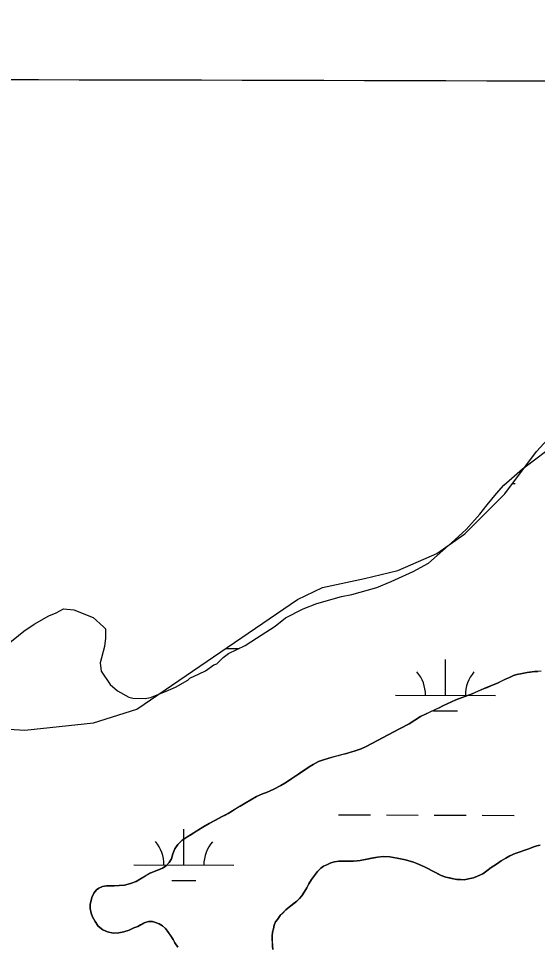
# Model space of a CAD drawing. Extents: x 3161665 to 3199565, y 885729 to 911164.
# Drawn here: x 3186953 to 3187473, y 902391 to 903321 of the extents above; entities that cross this region are included whole.
import ezdxf

# ---------------------------------------------------------------- set-up
doc = ezdxf.new("R2010")
doc.units = 0
for name, color, linetype in [('V-GRID-MAJR', 7, 'Continuous'), ('V-SITE-VEGE', 7, 'Continuous'), ('V-TOPO-SHOR', 7, 'Continuous'), ('V-WETL-SWMP', 7, 'Continuous')]:
    doc.layers.add(name, color=color, linetype=linetype)

msp = doc.modelspace()

# ---------------------------------------------------------------- linework, layer by layer
at = {"layer": 'V-GRID-MAJR'}
msp.add_spline([(3165916.244, 903320.984), (3171139.73, 903304.649), (3176363.22, 903289.0750000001), (3181586.7120000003, 903274.26), (3186810.2060000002, 903260.204), (3192033.702, 903246.909), (3197257.2, 903234.373), (3197257.201, 903234.373)], degree=3, dxfattribs=at)
at = {"layer": 'V-SITE-VEGE'}
for points in [[(3186941.085000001, 902692.5789999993), (3186958.802000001, 902706.9289999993), (3186969.210000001, 902714.0949999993), (3186983.771000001, 902722.2559999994), (3186991.044000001, 902725.3039999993), (3186998.322000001, 902729.3869999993), (3187008.667000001, 902728.2669999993), (3187028.276000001, 902720.8619999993), (3187038.5530000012, 902711.4629999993), (3187040.6070000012, 902709.3739999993), (3187040.533000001, 902700.0599999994), (3187039.432000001, 902691.7839999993), (3187035.157000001, 902675.2549999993), (3187036.1240000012, 902666.9639999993), (3187045.334000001, 902653.4309999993), (3187052.529000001, 902647.1619999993), (3187063.866000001, 902640.8579999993), (3187067.9990000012, 902639.7909999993), (3187080.422000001, 902639.6889999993), (3187085.608000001, 902640.6839999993), (3187099.106000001, 902645.7509999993), (3187110.534000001, 902650.8359999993), (3187123.017000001, 902657.9819999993), (3187125.104000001, 902660.0359999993), (3187134.455000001, 902664.1009999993), (3187140.691000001, 902667.1549999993), (3187149.022000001, 902673.3029999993), (3187152.135000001, 902674.3149999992), (3187158.398000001, 902680.4729999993), (3187163.608000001, 902684.5729999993), (3187180.238000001, 902692.7199999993), (3187191.682000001, 902699.8759999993), (3187210.417000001, 902712.1469999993), (3187220.835000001, 902720.3449999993), (3187238.510000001, 902729.5199999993), (3187252.010000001, 902734.5869999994), (3187276.914000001, 902741.6339999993), (3187287.283000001, 902743.6209999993), (3187312.186000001, 902750.6659999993), (3187326.731000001, 902756.7629999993), (3187348.5530000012, 902766.9389999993), (3187364.146000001, 902775.0949999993), (3187387.0900000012, 902795.6159999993), (3187401.690000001, 902808.9559999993), (3187415.272000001, 902824.3779999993), (3187422.594000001, 902833.6349999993), (3187432.005000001, 902844.9479999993), (3187439.318000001, 902853.1709999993), (3187458.086000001, 902869.5829999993), (3187494.542000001, 902897.2429999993)], [(3187476.923000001, 902666.7589999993), (3187470.179000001, 902666.4689999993), (3187462.745000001, 902665.6169999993), (3187459.427000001, 902665.0719999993), (3187452.446000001, 902663.6419999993), (3187449.238000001, 902662.6409999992), (3187445.110000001, 902660.7299999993), (3187441.900000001, 902659.3869999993), (3187432.953000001, 902655.0019999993), (3187428.824000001, 902653.0929999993), (3187419.882000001, 902649.5089999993), (3187407.615000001, 902644.3519999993), (3187391.339000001, 902638.1979999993), (3187378.378000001, 902632.2469999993), (3187374.593000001, 902630.3359999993), (3187356.011000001, 902621.4579999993), (3187344.641000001, 902614.1239999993), (3187335.116000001, 902609.0569999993), (3187301.496000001, 902591.5039999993), (3187296.449000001, 902589.1439999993), (3187289.572000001, 902586.6869999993), (3187281.900000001, 902584.4629999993), (3187264.153000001, 902579.8079999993), (3187257.851000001, 902577.8029999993), (3187253.839000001, 902576.2359999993), (3187248.561000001, 902573.4219999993), (3187244.541000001, 902570.9399999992), (3187224.667000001, 902557.6169999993), (3187220.073000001, 902554.6829999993), (3187216.170000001, 902552.4299999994), (3187209.055000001, 902548.7169999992), (3187201.7150000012, 902545.3479999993), (3187197.820000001, 902543.8939999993), (3187191.741000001, 902541.2009999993), (3187180.262000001, 902534.7799999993), (3187175.323000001, 902531.5049999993), (3187163.383000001, 902524.4029999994), (3187157.530000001, 902521.1359999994), (3187144.449000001, 902514.2739999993), (3187138.135000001, 902510.6669999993), (3187117.348000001, 902497.5799999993), (3187112.971000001, 902493.2709999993)], [(3187112.971000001, 902493.2709999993), (3187109.963000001, 902488.7289999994), (3187108.095000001, 902483.7149999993), (3187106.569000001, 902478.8149999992), (3187104.370000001, 902475.1749999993), (3187101.259000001, 902471.8859999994), (3187097.583000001, 902469.4039999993), (3187085.315000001, 902464.4739999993), (3187071.081000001, 902456.2479999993), (3187065.464000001, 902454.0069999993), (3187059.625000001, 902452.5689999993), (3187054.251000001, 902452.0409999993), (3187049.106000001, 902451.8549999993), (3187045.907000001, 902451.8789999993), (3187041.566000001, 902451.6869999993), (3187037.562000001, 902451.0329999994), (3187033.8940000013, 902449.4649999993), (3187031.363000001, 902447.6559999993), (3187028.710000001, 902444.5919999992), (3187026.7320000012, 902440.1519999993), (3187026.021000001, 902437.1869999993), (3187025.302000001, 902433.3079999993), (3187025.272000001, 902429.1939999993), (3187026.034000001, 902424.5039999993), (3187027.375000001, 902420.7229999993), (3187030.308000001, 902415.8999999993), (3187033.353000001, 902411.4189999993), (3187037.783000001, 902407.7259999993), (3187042.452000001, 902405.6309999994), (3187048.2690000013, 902404.4429999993), (3187053.983000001, 902404.6259999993), (3187059.0190000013, 902405.6129999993), (3187064.288000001, 902407.3989999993), (3187068.992000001, 902409.5329999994), (3187072.773000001, 902411.1019999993), (3187079.316000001, 902414.7039999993), (3187083.441000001, 902416.1579999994), (3187087.441000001, 902416.1229999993), (3187090.632000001, 902415.1829999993), (3187094.275000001, 902413.6699999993), (3187097.572000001, 902411.5869999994), (3187100.521000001, 902408.9349999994), (3187102.672000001, 902406.4029999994), (3187108.203000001, 902397.9019999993), (3187110.118000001, 902394.6889999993), (3187113.0530000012, 902390.2099999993)], [(3187210.839000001, 902415.5869999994), (3187212.801000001, 902418.0829999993), (3187215.461000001, 902422.0619999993), (3187221.104000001, 902427.7289999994), (3187226.052000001, 902431.8029999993), (3187232.146000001, 902436.5519999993), (3187234.794000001, 902439.1589999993), (3187237.2150000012, 902441.8829999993), (3187239.529000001, 902445.4059999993), (3187242.194000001, 902449.7269999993), (3187244.166000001, 902453.7099999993), (3187246.718000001, 902458.2589999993), (3187252.837000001, 902466.2069999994), (3187256.180000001, 902469.6089999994), (3187258.822000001, 902471.5299999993), (3187262.033000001, 902472.9899999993), (3187266.160000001, 902474.6709999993), (3187269.7150000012, 902475.7859999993), (3187274.2860000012, 902476.4329999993), (3187288.915000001, 902476.5409999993), (3187292.573000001, 902476.7439999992), (3187295.659000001, 902477.0609999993), (3187312.827000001, 902480.5799999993), (3187318.543000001, 902481.1039999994), (3187325.169000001, 902480.7089999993), (3187332.472000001, 902479.6189999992), (3187337.604000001, 902478.4359999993), (3187340.914000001, 902477.9519999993), (3187349.122000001, 902475.4869999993), (3187352.311000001, 902474.2039999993), (3187357.093000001, 902472.1089999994), (3187360.619000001, 902470.3669999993), (3187363.466000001, 902469.0869999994), (3187367.560000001, 902466.7679999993), (3187376.780000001, 902462.2379999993), (3187381.452000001, 902460.6019999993), (3187389.205000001, 902458.7089999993), (3187392.513000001, 902458.1109999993), (3187399.597000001, 902457.9409999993), (3187404.172000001, 902458.7029999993), (3187408.983000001, 902459.9219999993), (3187412.995000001, 902461.4879999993), (3187418.271000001, 902463.9599999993), (3187422.520000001, 902466.6679999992), (3187426.776000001, 902470.0609999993), (3187431.945000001, 902473.5589999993), (3187436.885000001, 902476.7239999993), (3187441.362000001, 902479.4289999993), (3187445.380000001, 902481.6819999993), (3187450.768000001, 902484.0369999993), (3187464.633000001, 902488.9519999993), (3187468.418000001, 902490.5229999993), (3187472.4280000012, 902491.9749999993), (3187475.748000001, 902492.6339999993)], [(3187208.2150000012, 902387.9549999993), (3187207.675000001, 902391.7319999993), (3187207.409000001, 902401.2179999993), (3187207.900000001, 902405.4409999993), (3187208.725000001, 902408.5189999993), (3187209.328000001, 902412.5129999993), (3187210.839000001, 902415.5869999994)]]:
    msp.add_lwpolyline(points, dxfattribs=at)
at = {"layer": 'V-TOPO-SHOR'}
for points in [[(3187391.339000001, 902638.1979999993), (3187407.615000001, 902644.3519999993), (3187411.054000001, 902645.8079999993), (3187419.882000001, 902649.5089999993), (3187422.748000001, 902650.6269999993), (3187425.613000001, 902651.7479999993), (3187428.824000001, 902653.0929999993), (3187432.953000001, 902655.0019999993), (3187437.426000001, 902657.2509999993), (3187441.900000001, 902659.3869999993), (3187445.110000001, 902660.7299999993), (3187449.238000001, 902662.6409999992), (3187452.446000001, 902663.6419999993), (3187456.110000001, 902664.4119999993), (3187459.427000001, 902665.0719999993), (3187462.745000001, 902665.6169999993), (3187465.833000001, 902665.9339999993), (3187470.179000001, 902666.4709999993), (3187473.495000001, 902666.5589999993)], [(3187059.625000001, 902452.5689999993), (3187065.464000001, 902454.0069999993), (3187071.081000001, 902456.2479999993), (3187075.671000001, 902458.8379999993), (3187080.723000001, 902461.8839999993), (3187085.315000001, 902464.4739999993), (3187089.212000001, 902466.0409999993), (3187092.880000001, 902467.4969999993), (3187097.583000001, 902469.4039999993), (3187101.259000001, 902471.8859999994), (3187104.370000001, 902475.1749999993), (3187106.569000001, 902478.8149999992), (3187108.095000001, 902483.7149999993), (3187109.963000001, 902488.7289999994), (3187112.971000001, 902493.2729999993), (3187117.348000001, 902497.5799999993), (3187122.976000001, 902501.1909999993), (3187127.109000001, 902503.6709999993), (3187131.934000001, 902506.8309999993), (3187138.135000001, 902510.6669999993), (3187144.449000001, 902514.2739999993), (3187150.761000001, 902517.6509999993), (3187157.530000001, 902521.1359999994), (3187160.284000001, 902522.7149999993), (3187163.383000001, 902524.4029999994), (3187167.862000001, 902527.1099999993), (3187170.846000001, 902528.7999999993), (3187175.323000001, 902531.5049999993), (3187180.262000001, 902534.7799999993), (3187191.741000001, 902541.2009999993), (3187197.820000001, 902543.8939999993), (3187201.7150000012, 902545.3479999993), (3187209.055000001, 902548.7169999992), (3187216.170000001, 902552.4299999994), (3187220.073000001, 902554.6829999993), (3187224.667000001, 902557.6169999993), (3187229.6070000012, 902560.8899999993), (3187232.824000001, 902563.1489999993), (3187237.764000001, 902566.4239999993), (3187241.784000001, 902569.1329999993), (3187244.541000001, 902570.9399999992), (3187248.561000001, 902573.4219999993), (3187253.839000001, 902576.2359999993), (3187257.851000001, 902577.8029999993), (3187264.153000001, 902579.8079999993), (3187271.022000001, 902581.5809999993), (3187273.9990000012, 902582.3549999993), (3187278.579000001, 902583.5759999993), (3187281.900000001, 902584.4649999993), (3187284.878000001, 902585.3539999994), (3187289.572000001, 902586.6869999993), (3187292.437000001, 902587.6919999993), (3187296.449000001, 902589.1439999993), (3187301.496000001, 902591.5039999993), (3187335.116000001, 902609.0569999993), (3187344.641000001, 902614.1239999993), (3187356.011000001, 902621.4579999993), (3187371.267000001, 902628.7629999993), (3187374.593000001, 902630.3359999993), (3187378.380000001, 902632.2469999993), (3187391.339000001, 902638.1979999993)], [(3187475.748000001, 902492.6339999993), (3187472.4280000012, 902491.9749999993), (3187468.418000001, 902490.5229999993), (3187464.633000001, 902488.9519999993), (3187450.768000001, 902484.0369999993), (3187445.380000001, 902481.6819999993), (3187441.362000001, 902479.4289999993), (3187436.885000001, 902476.7209999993), (3187431.945000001, 902473.5609999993), (3187426.776000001, 902470.0609999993), (3187422.520000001, 902466.6679999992), (3187418.271000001, 902463.9599999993), (3187412.995000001, 902461.4879999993), (3187408.983000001, 902459.9219999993), (3187404.174000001, 902458.7029999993), (3187399.597000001, 902457.9409999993), (3187396.171000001, 902457.9679999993), (3187392.515000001, 902458.1109999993), (3187389.205000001, 902458.7089999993), (3187384.8740000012, 902459.7719999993), (3187381.452000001, 902460.6019999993), (3187376.780000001, 902462.2379999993), (3187372.455000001, 902464.3289999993), (3187367.560000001, 902466.7679999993), (3187363.466000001, 902469.0869999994), (3187360.619000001, 902470.3669999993), (3187357.093000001, 902472.1089999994), (3187352.311000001, 902474.2039999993), (3187349.122000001, 902475.4869999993), (3187340.914000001, 902477.9519999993), (3187337.604000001, 902478.4359999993), (3187332.472000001, 902479.6189999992), (3187325.169000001, 902480.7089999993), (3187318.543000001, 902481.1039999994), (3187312.827000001, 902480.5799999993), (3187306.761000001, 902479.3719999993), (3187300.580000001, 902478.0489999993), (3187295.659000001, 902477.0609999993), (3187292.573000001, 902476.7439999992), (3187288.915000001, 902476.5429999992), (3187284.571000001, 902476.4649999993), (3187279.543000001, 902476.5039999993), (3187274.2860000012, 902476.4329999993), (3187269.713000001, 902475.7859999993), (3187266.160000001, 902474.6709999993), (3187262.033000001, 902472.9899999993), (3187258.822000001, 902471.5299999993), (3187256.180000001, 902469.6089999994), (3187252.837000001, 902466.2069999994), (3187250.529000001, 902463.2559999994), (3187246.718000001, 902458.2589999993), (3187244.166000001, 902453.7099999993), (3187242.194000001, 902449.7269999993), (3187239.529000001, 902445.4059999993), (3187237.2150000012, 902441.8829999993), (3187234.794000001, 902439.1589999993), (3187232.146000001, 902436.5519999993), (3187228.581000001, 902433.7259999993), (3187226.052000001, 902431.8029999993), (3187223.520000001, 902429.7669999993), (3187221.106000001, 902427.7289999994), (3187217.649000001, 902424.2149999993), (3187215.461000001, 902422.0619999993), (3187212.801000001, 902418.0829999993), (3187210.839000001, 902415.5869999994), (3187209.328000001, 902412.5129999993), (3187208.725000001, 902408.5189999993), (3187207.900000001, 902405.4409999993)], [(3187113.0530000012, 902390.2099999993), (3187110.118000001, 902394.6889999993), (3187108.203000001, 902397.9019999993), (3187105.156000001, 902402.6129999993), (3187102.672000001, 902406.4029999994), (3187100.521000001, 902408.9349999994), (3187097.572000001, 902411.5869999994), (3187094.275000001, 902413.6699999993), (3187090.632000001, 902415.1829999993), (3187087.441000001, 902416.1229999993), (3187083.441000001, 902416.1579999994), (3187079.316000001, 902414.7039999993), (3187075.530000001, 902412.6779999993), (3187072.773000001, 902411.1019999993), (3187068.990000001, 902409.5329999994), (3187064.288000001, 902407.3989999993), (3187059.0190000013, 902405.6129999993), (3187053.983000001, 902404.6259999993), (3187048.2690000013, 902404.4429999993), (3187042.450000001, 902405.6309999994), (3187037.783000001, 902407.7259999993), (3187033.355000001, 902411.4189999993), (3187030.308000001, 902415.8999999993), (3187027.375000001, 902420.7229999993), (3187026.034000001, 902424.5039999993), (3187025.272000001, 902429.1939999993), (3187025.305000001, 902433.3079999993), (3187026.021000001, 902437.1869999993), (3187026.7320000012, 902440.1519999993), (3187028.710000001, 902444.5919999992), (3187031.363000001, 902447.6559999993), (3187033.892000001, 902449.4649999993), (3187037.560000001, 902451.0329999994), (3187041.566000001, 902451.6869999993), (3187045.907000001, 902451.8789999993), (3187049.106000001, 902451.8549999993), (3187054.251000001, 902452.0409999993), (3187059.625000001, 902452.5689999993)], [(3187207.900000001, 902405.4409999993), (3187207.409000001, 902401.2179999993), (3187207.488000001, 902396.8739999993), (3187207.675000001, 902391.7319999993), (3187208.2150000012, 902387.9549999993)]]:
    msp.add_lwpolyline(points, dxfattribs=at)
at = {"layer": 'V-WETL-SWMP'}
for p, q in [((3187448.326892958, 902855.1109341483), (3187450.6966993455, 902855.1043852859)), ((3187160.879750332, 902689.7308417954), (3187174.239276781, 902689.6939232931)), ((3187380.95273918, 902642.6925559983), (3187381.052410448, 902678.6923760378)), ((3187330.953220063, 902642.830727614), (3187430.952258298, 902642.5543843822)), ((3187368.9101316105, 902627.2947943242), (3187392.909900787, 902627.2284719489)), ((3187273.777332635, 902522.9174123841), (3187305.77702487, 902522.82898255)), ((3187321.776870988, 902522.7847676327), (3187353.7765632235, 902522.6963377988)), ((3187369.776409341, 902522.6521228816), (3187401.776101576, 902522.5636930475)), ((3187417.7759476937, 902522.5194781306), (3187449.7756399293, 902522.4310482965)), ((3187119.046332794, 902472.6028705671), (3187119.1460040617, 902508.6026906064)), ((3187069.046813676, 902472.7410421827), (3187169.0458519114, 902472.4646989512)), ((3187107.003725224, 902457.205108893), (3187131.0034944, 902457.1387865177))]:
    msp.add_line(p, q, dxfattribs=at)
msp.add_lwpolyline([(3186911.0900000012, 902610.6649999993), (3186959.904000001, 902607.8639999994), (3187028.403000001, 902615.2219999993), (3187071.847000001, 902628.9719999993), (3187232.654000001, 902738.7599999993), (3187257.858000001, 902750.9379999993), (3187299.888000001, 902759.8849999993), (3187333.312000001, 902767.8689999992), (3187372.311000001, 902784.7509999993), (3187400.327000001, 902804.4719999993), (3187440.546000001, 902844.7299999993), (3187472.184000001, 902887.1199999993), (3187499.247000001, 902916.4789999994)], dxfattribs=at)
for centre, radius, start, end in [((3187325.711648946, 902643.3200169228), 35.24628790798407, 359.0698421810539, 40.61350051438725), ((3187436.1964585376, 902643.0146966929), 35.246287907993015, 139.06984632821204, 180.61350466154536), ((3187063.8052425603, 902473.2303314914), 35.24628790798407, 359.0698421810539, 40.61350051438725), ((3187174.2900521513, 902472.9250112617), 35.246287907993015, 139.06984632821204, 180.61350466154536)]:
    msp.add_arc(centre, radius, start, end, dxfattribs=at)

doc.saveas('drawing.dxf')
